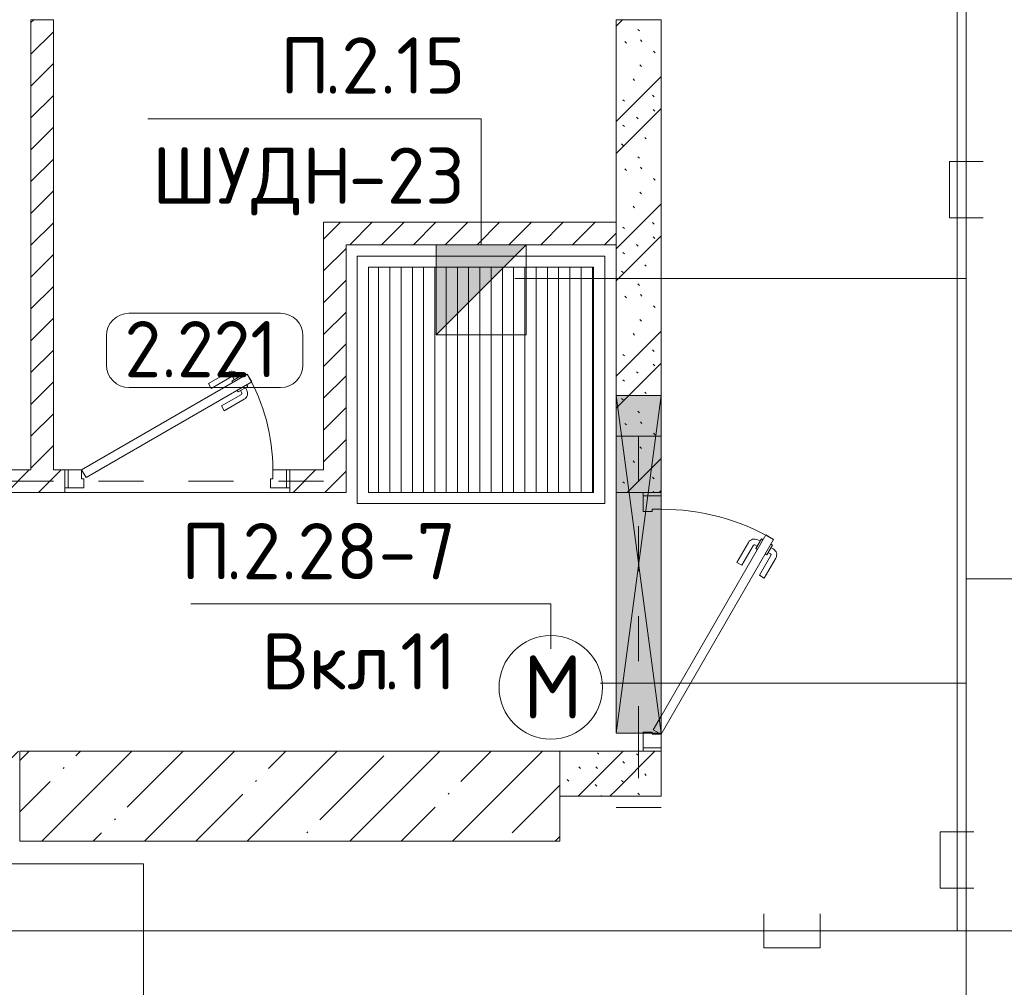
# Model space of a CAD drawing. Header units: millimetres. Extents: x -32229 to 291619, y -13689 to 125138.
# Tile 470 of 565: x 93955 to 98330, y 71051 to 75350. Entities that reach past the tile are written whole.
import ezdxf

# ---------------------------------------------------------------- set-up
doc = ezdxf.new("R2010")
doc.units = ezdxf.units.MM
doc.linetypes.add('3_ Штрих_ 1 х 1 мм', pattern=[400, 200, -200])
for name, color, linetype, lineweight in [('A-____-NOTE-TEXT', 7, 'Continuous', 18), ('A-AREA-____-IDEN', 7, 'Continuous', 9), ('A-DETL-____-THIN', 7, 'Continuous', 9), ('A-DOOR-____-MCUT', 7, 'Continuous', 9), ('A-DOOR-____-OTLN', 7, 'Continuous', 18), ('A-DOOR-FRAM-MCUT', 7, 'Continuous', 9), ('A-FLOR-____-OTLN', 7, 'Continuous', 18), ('A-GLAZ-____-MCUT', 7, 'Continuous', 9), ('A-GLAZ-____-OTLN', 7, 'Continuous', 18), ('A-WALL-____-PATT', 7, 'Continuous', 40), ('C-PRKG-____-OTLN', 7, 'Continuous', 18), ('G-____-____-TEXT', 7, 'Continuous', 9), ('I-WALL-____-MCUT', 7, 'Continuous', 40), ('M-EQPM-____-OTLN', 7, 'Continuous', 18), ('S-BEAM-____-OTLN', 7, 'Continuous', 18), ('S-COLS-____-MCUT', 7, 'Continuous', 40), ('S-COLS-____-OTLN', 7, 'Continuous', 18)]:
    doc.layers.add(name, color=color, linetype=linetype, lineweight=lineweight)
doc.layers.add('A-DETL-____-OTLN', color=7, linetype='Continuous', lineweight=9, true_color=0x00a600)
doc.styles.add('GOST Common_2', font='GOST_Common.ttf', dxfattribs={"height": 280})
doc.styles.add('GOST Common_9', font='GOST_Common.ttf', dxfattribs={"height": 250})
doc.styles.add('ISOCPEUR', font='isocpeur.ttf', dxfattribs={"height": 250})
pattern_1 = [(45, (0, 0), (-70.71068, 70.71068), [])]
pattern_2 = [(135, (300.56, 377.28), (-565.6854, 6e-14), [10, -790]), (135, (349.8, 474.73), (-565.6854, 6e-14), [10, -790]), (135, (423.93, 473.06), (-565.6854, 6e-14), [10, -790]), (135, (229.92, 447.9), (-565.6854, 6e-14), [10, -790]), (135, (155.08, 447.9), (-565.6854, 6e-14), [10, -790]), (135, (114.9, 369.03), (-565.6854, 6e-14), [10, -790]), (135, (132.43, 285.8), (-565.6854, 6e-14), [10, -790]), (135, (214.66, 322), (-565.6854, 6e-14), [10, -790]), (135, (198.16, 261.88), (-565.6854, 6e-14), [10, -790]), (135, (45.2, 272.9), (-565.6854, 6e-14), [10, -790]), (135, (42.32, 336.16), (-565.6854, 6e-14), [10, -790]), (135, (92.26, 192.24), (-565.6854, 6e-14), [10, -790]), (135, (7.07, 149.2), (-565.6854, 6e-14), [10, -790]), (135, (80.6, 95.1), (-565.6854, 6e-14), [10, -790]), (135, (79.53, 36.94), (-565.6854, 6e-14), [10, -790]), (135, (153.87, 74.56), (-565.6854, 6e-14), [10, -790]), (135, (228.35, 124.8), (-565.6854, 6e-14), [10, -790]), (135, (279.75, 180.4), (-565.6854, 6e-14), [10, -790]), (135, (282.9, 31.63), (-565.6854, 6e-14), [10, -790]), (135, (377.38, 53.45), (-565.6854, 6e-14), [10, -790]), (135, (352.28, 102.7), (-565.6854, 6e-14), [10, -790]), (135, (354.05, 0), (-565.6854, 6e-14), [10, -790]), (135, (553.23, 16.45), (-565.6854, 6e-14), [10, -790]), (135, (542.38, 63.45), (-565.6854, 6e-14), [10, -790]), (135, (536.58, 239.3), (-565.6854, 6e-14), [10, -790]), (135, (475.85, 203.9), (-565.6854, 6e-14), [10, -790]), (135, (475.85, 316.54), (-565.6854, 6e-14), [10, -790]), (135, (520.8, 408.7), (-565.6854, 6e-14), [10, -790]), (135, (551.1, 470.8), (-565.6854, 6e-14), [10, -790]), (135, (235.25, 537.93), (-565.6854, 6e-14), [10, -790]), (135, (407.25, 547.65), (-565.6854, 6e-14), [10, -790]), (135, (94.5, 558.6), (-565.6854, 6e-14), [10, -790]), (135, (46.4, 532.3), (-565.6854, 6e-14), [10, -790]), (135, (85.56, 465.04), (-565.6854, 6e-14), [10, -790]), (135, (355.53, 181.14), (-565.6854, 6e-14), [10, -790]), (135, (362.23, 243.6), (-565.6854, 6e-14), [10, -790]), (135, (413.45, 344.1), (-565.6854, 6e-14), [10, -790]), (135, (286.3, 273.25), (-565.6854, 6e-14), [10, -790]), (135, (423.02, 263.72), (-565.6854, 6e-14), [10, -790]), (135, (162.94, 190.2), (-565.6854, 6e-14), [10, -790]), (135, (470.25, 120.93), (-565.6854, 6e-14), [10, -790]), (135, (484.48, 9.78), (-565.6854, 6e-14), [10, -790]), (45, (0, 212.13), (-565.6854, 0), []), (45, (212.13, 0), (-565.6854, 0), []), (45, (353.55, 0), (-565.6854, 0), []), (45, (0, 353.55), (-565.6854, 0), [])]

# ---------------------------------------------------------------- blocks, each defined once
blk = doc.blocks.new('АР_Дверь однопольная - 1000х2100h_850__Кладовая-4711806--02 ЭМ')
at = {"layer": 'A-DOOR-____-MCUT', "color": 253, "lineweight": 13, "true_color": 0xaaaaaa}
for p, q in [((311.1, 475), (-425, 50)), ((-405, 15.4), (331.1, 440.4)), ((331.1, 440.4), (311.1, 475)), ((-425, 50), (-405, 15.4))]:
    blk.add_line(p, q, dxfattribs=at)
at = {"layer": 'A-DOOR-____-OTLN', "color": 253, "lineweight": 5, "true_color": 0xaaaaaa}
for p, q in [((138.9, 433.3), (227.7, 484.6)), ((151.4, 411.7), (240.2, 462.9)), ((285.5, 469.4), (242.2, 444.4)), ((242.2, 444.4), (246.2, 437.5)), ((253, 450.7), (247, 461.1)), ((274.6, 463.2), (268.6, 473.6)), ((289.5, 462.5), (285.5, 469.4)), ((151.4, 411.7), (138.9, 433.3)), ((270.2, 395.9), (266.2, 402.9)), ((313.5, 420.9), (270.2, 395.9)), ((281, 402.2), (287, 391.8)), ((302.6, 414.7), (308.7, 404.3)), ((309.5, 427.9), (313.5, 420.9)), ((196.4, 333.7), (285.2, 385)), ((208.9, 312.1), (297.7, 363.3)), ((196.4, 333.7), (208.9, 312.1))]:
    blk.add_line(p, q, dxfattribs=at)
for centre, radius, start, end in [((242.7, 458.6), 30, 30, 120), ((242.7, 458.6), 4.99, 30, 120), ((-425, 50), 850, 360, 30), ((282.7, 389.3), 30, 300, 30), ((282.7, 389.3), 4.99, 300, 30)]:
    blk.add_arc(centre, radius, start, end, dxfattribs=at)
at = {"layer": 'A-DOOR-FRAM-MCUT', "color": 253, "lineweight": 13, "true_color": 0xaaaaaa}
for p, q in [((-485, 50), (-500, 50)), ((-425, 50), (-485, 50)), ((-485, 50), (-485, -30)), ((-425, 10), (-425, 50)), ((485, 50), (425, 50)), ((425, 50), (425, 10)), ((485, -30), (485, 50)), ((485, 50), (500, 50)), ((-415, 10), (-425, 10)), ((-415, -30), (-415, 10)), ((425, 10), (415, 10)), ((415, 10), (415, -30)), ((-485, -30), (-500, -30)), ((-485, -30), (-415, -30)), ((415, -30), (485, -30)), ((485, -30), (500, -30))]:
    blk.add_line(p, q, dxfattribs=at)
blk = doc.blocks.new('АР_Дверь однопольная - 1150х2100h_кл_ коридор-V1--02 ЭМ')
at = {"layer": 'A-DOOR-____-MCUT', "color": 253, "lineweight": 13, "true_color": 0xaaaaaa}
for p, q in [((-366, 600), (-386, 565.4)), ((500, 100), (-366, 600)), ((-386, 565.4), (420, 100)), ((420, 100), (480, 65.4)), ((480, 65.4), (495, 91.3)), ((495, 91.3), (500, 100))]:
    blk.add_line(p, q, dxfattribs=at)
at = {"layer": 'A-DOOR-____-OTLN', "color": 253, "lineweight": 5, "true_color": 0xaaaaaa}
for p, q in [((-344.4, 587.5), (-340.4, 594.4)), ((-340.4, 594.4), (-297.1, 569.4)), ((-329.5, 588.2), (-323.5, 598.6)), ((-307.9, 575.7), (-301.9, 586.1)), ((-297.1, 569.4), (-301.1, 562.5)), ((-206.3, 536.7), (-295.1, 587.9)), ((-193.8, 558.3), (-282.6, 609.6)), ((-364.4, 552.9), (-368.4, 545.9)), ((-368.4, 545.9), (-325.1, 520.9)), ((-357.5, 539.7), (-363.6, 529.3)), ((-335.9, 527.2), (-341.9, 516.8)), ((-325.1, 520.9), (-321.1, 527.9)), ((-206.3, 536.7), (-193.8, 558.3)), ((-263.8, 437.1), (-352.6, 488.3)), ((-251.3, 458.7), (-340.1, 510)), ((-251.3, 458.7), (-263.8, 437.1))]:
    blk.add_line(p, q, dxfattribs=at)
for centre, radius, start, end in [((-297.6, 583.6), 30, 60, 150), ((500, 100), 1000, 150, 180), ((-297.6, 583.6), 4.99, 60, 150), ((-337.6, 514.3), 30, 150, 240), ((-337.6, 514.3), 4.99, 150, 240)]:
    blk.add_arc(centre, radius, start, end, dxfattribs=at)
at = {"layer": 'A-DOOR-FRAM-MCUT', "color": 253, "lineweight": 13, "true_color": 0xaaaaaa}
for p, q in [((-560, 100), (-575, 100)), ((-500, 100), (-560, 100)), ((-560, 100), (-560, 20)), ((-500, 60), (-500, 100)), ((560, 100), (500, 100)), ((500, 100), (500, 60)), ((560, 20), (560, 100)), ((560, 100), (575, 100)), ((-490, 60), (-500, 60)), ((-490, 20), (-490, 60)), ((495, 60), (490, 60)), ((490, 60), (490, 20)), ((500, 60), (495, 60)), ((-560, 20), (-575, 20)), ((-560, 20), (-490, 20)), ((490, 20), (495, 20)), ((495, 20), (560, 20)), ((560, 20), (575, 20))]:
    blk.add_line(p, q, dxfattribs=at)
blk = doc.blocks.new('АР_Машиноместо - 4900x2400_М__5300х2500_-2211001--02 ЭМ')
at = {"layer": 'C-PRKG-____-OTLN', "color": 253, "lineweight": 13, "true_color": 0xaaaaaa}
for p, q in [((2500, 0), (0, 0)), ((0, 0), (0, -5300))]:
    blk.add_line(p, q, dxfattribs=at)
blk = doc.blocks.new('АР_Приямок - ПР-1_1100х1100 х50-V65--02 ЭМ')
at = {"layer": 'M-EQPM-____-OTLN', "lineweight": 5, "true_color": 0xaaaaaa}
h = blk.add_hatch(dxfattribs=at)
h.set_pattern_fill('FP_31', color=253, style=0, pattern_type=2)
h.set_pattern_definition([(90, (0, 0), (-50, 3e-15), [])])
h.paths.add_polyline_path([(1050, -500), (1050, 500), (50, 500), (50, -500), (659.094588, -500)])
at = {"layer": 'M-EQPM-____-OTLN', "color": 253, "lineweight": 13, "true_color": 0xaaaaaa}
for p, q in [((0, -550), (0, 550)), ((0, 550), (1100, 550)), ((1100, 550), (1100, -550)), ((1100, -550), (0, -550))]:
    blk.add_line(p, q, dxfattribs=at)
blk = doc.blocks.new('АР_Отверстие прямоугольное - ОВВ-4098899--02 ЭМ')
at = {"layer": 'A-GLAZ-____-OTLN', "lineweight": 13, "true_color": 0xf0f0f0}
blk.add_hatch(color=7, dxfattribs=at).paths.add_polyline_path([(875, 100), (-625, 100), (-625, -100), (875, -100)])
at = {"layer": 'A-GLAZ-____-MCUT', "color": 253, "lineweight": 13, "true_color": 0xaaaaaa}
for p, q in [((-625, 100), (-625, -100)), ((875, 100), (875, -100))]:
    blk.add_line(p, q, dxfattribs=at)
at = {"layer": 'A-GLAZ-____-OTLN', "color": 253, "lineweight": 5, "true_color": 0xaaaaaa}
for p, q in [((875, 100), (-625, -100)), ((-625, 100), (875, -100))]:
    blk.add_line(p, q, dxfattribs=at)
at = {"layer": 'A-GLAZ-____-OTLN', "color": 253, "lineweight": 13, "true_color": 0xaaaaaa}
for p, q in [((875, 100), (-625, 100)), ((-625, 100), (-625, -100)), ((875, -100), (875, 100)), ((-625, -100), (875, -100))]:
    blk.add_line(p, q, dxfattribs=at)
blk = doc.blocks.new('АР_Перемычка - 200_Уx2_75x5__250-250-V90--02 ЭМ')
at = {"layer": 'S-BEAM-____-OTLN', "color": 9, "linetype": '3_ Штрих_ 1 х 1 мм', "lineweight": 15, "true_color": 0xc4c4c4}
for p, q in [((-825, 100), (-825, -100)), ((825, 100), (825, -100)), ((-825, 0), (495, 0)), ((495, 0), (825, 0))]:
    blk.add_line(p, q, dxfattribs=at)
blk = doc.blocks.new('АР_Перемычка - 100_Уx1_75x5__250-250-6683530--02 ЭМ')
at = {"layer": 'S-BEAM-____-OTLN', "color": 9, "linetype": '3_ Штрих_ 1 х 1 мм', "lineweight": 15, "true_color": 0xc4c4c4}
for p, q in [((-750, 50), (-750, -50)), ((750, 50), (750, -50)), ((-750, 0), (750, 0))]:
    blk.add_line(p, q, dxfattribs=at)
blk = doc.blocks.new('Наметкина 10_РД_АР_П_отсоединено_rvt-1--02 ЭМ')
at = {"layer": 'A-WALL-____-PATT', "lineweight": 5, "true_color": 0xaaaaaa}
h = blk.add_hatch(dxfattribs=at)
h.set_pattern_fill('FP_2', color=253, style=0, pattern_type=2)
h.set_pattern_definition(pattern_1)
h.paths.add_polyline_path([(94105.3, 73350), (94105.3, 75350), (94005.3, 75350), (94005.3, 73350)])
h = blk.add_hatch(dxfattribs=at)
h.set_pattern_fill('FP_1', color=253, style=0, pattern_type=2)
h.set_pattern_definition(pattern_2)
h.paths.add_polyline_path([(96805.3, 71900), (96805.3, 72100), (96605.3, 72100), (96605.3, 71900)])
h.paths.add_polyline_path([(96805.3, 73250), (96805.3, 75350), (96605.3, 75350), (96605.3, 73250)])
h = blk.add_hatch(dxfattribs=at)
h.set_pattern_fill('FP_2', color=253, style=0, pattern_type=2)
h.set_pattern_definition(pattern_1)
h.paths.add_polyline_path([(95305.3, 73350), (95405.3, 73350), (95405.3, 74450), (95305.3, 74450), (95305.3, 73644.3)])
h = blk.add_hatch(dxfattribs=at)
h.set_pattern_fill('FP_2', color=253, style=0, pattern_type=2)
h.set_pattern_definition(pattern_1)
h.paths.add_polyline_path([(96605.3, 74350), (96605.3, 74450), (95405.3, 74450), (95405.3, 74350)])
h = blk.add_hatch(dxfattribs=at)
h.set_pattern_fill('FP_2', color=253, style=0, pattern_type=2)
h.set_pattern_definition(pattern_1)
h.paths.add_polyline_path([(95405.3, 73250), (95405.3, 73350), (95155.3, 73350), (95155.3, 73250), (95245.4, 73250)])
h.paths.add_polyline_path([(92155.3, 73250), (92655.3, 73250), (92655.3, 73350), (92155.3, 73350)])
h.paths.add_polyline_path([(93655.3, 73250), (94155.3, 73250), (94155.3, 73350), (93655.3, 73350)])
h.paths.add_polyline_path([(91155.3, 73250), (91155.3, 73350), (90480.3, 73350), (90480.3, 73250)])
h = blk.add_hatch(dxfattribs=at)
h.set_pattern_fill('FP_1', color=253, style=0, pattern_type=2)
h.set_pattern_definition(pattern_2)
h.paths.add_polyline_path([(91720.3, 71900), (93955.3, 71900), (93955.3, 72100), (91605.3, 72100), (91605.3, 71900)])
h = blk.add_hatch(dxfattribs=at)
h.set_pattern_fill('FP_1', color=253, style=0, pattern_type=2)
h.set_pattern_definition(pattern_2)
h.paths.add_polyline_path([(96605.3, 71900), (96605.3, 72100), (96355.3, 72100), (96355.3, 71900)])
at = {"layer": 'S-COLS-____-OTLN', "lineweight": 5, "true_color": 0xaaaaaa}
h = blk.add_hatch(dxfattribs=at)
h.set_pattern_fill('FP_3', color=253, style=0, pattern_type=2)
h.set_pattern_definition([(45, (0, 0), (-228.0985, 228.0985), []), (45, (228.1, 0), (-228.0985, 228.0985), [403.225, -80.645, 6.706, -73.939])])
h.paths.add_polyline_path([(96355.3, 71700), (96355.3, 72100), (93955.3, 72100), (93955.3, 71700), (95245.4, 71700)])
at = {"layer": 'A-FLOR-____-OTLN', "color": 253, "lineweight": 13, "true_color": 0xaaaaaa}
for p, q in [((95505.3, 73250), (95505.3, 74250)), ((95505.3, 74250), (96505.3, 74250)), ((96505.3, 74250), (96505.3, 73250)), ((95155.3, 73250), (94155.3, 73250)), ((94155.3, 73250), (95155.3, 73250)), ((96505.3, 73250), (95505.3, 73250)), ((96805.3, 73235), (96805.3, 73250)), ((96805.3, 73250), (96805.3, 73235)), ((96805.3, 72255), (96805.3, 73175)), ((96805.3, 73175), (96805.3, 72255)), ((96805.3, 72100), (96805.3, 72115)), ((96805.3, 72115), (96805.3, 72100))]:
    blk.add_line(p, q, dxfattribs=at)
at = {"layer": 'I-WALL-____-MCUT', "color": 253, "lineweight": 13, "true_color": 0xaaaaaa}
for p, q in [((94005.3, 75350), (94005.3, 73350)), ((94105.3, 75350), (94005.3, 75350)), ((94105.3, 73350), (94105.3, 75350)), ((96605.3, 75350), (96605.3, 73680)), ((96805.3, 75350), (96605.3, 75350)), ((96805.3, 73680), (96805.3, 75350)), ((95305.3, 74450), (95305.3, 73350)), ((95405.3, 74450), (95305.3, 74450)), ((96605.3, 74450), (95405.3, 74450)), ((96605.3, 74350), (96605.3, 74450)), ((95405.3, 73350), (95405.3, 74350)), ((95405.3, 74350), (96605.3, 74350)), ((96605.3, 73680), (96605.3, 73250)), ((96805.3, 73250), (96805.3, 73680)), ((94005.3, 73350), (93655.3, 73350)), ((94155.3, 73350), (94105.3, 73350)), ((94155.3, 73250), (94155.3, 73350)), ((95305.3, 73350), (95155.3, 73350)), ((95155.3, 73350), (95155.3, 73250)), ((95405.3, 73250), (95405.3, 73350)), ((93655.3, 73250), (94155.3, 73250)), ((95155.3, 73250), (95405.3, 73250)), ((96605.3, 73250), (96805.3, 73250)), ((96605.3, 72100), (96355.3, 72100)), ((96355.3, 72100), (96355.3, 71900)), ((96805.3, 72100), (96605.3, 72100)), ((96805.3, 71900), (96805.3, 72100)), ((96355.3, 71900), (96605.3, 71900)), ((96605.3, 71900), (96805.3, 71900))]:
    blk.add_line(p, q, dxfattribs=at)
at = {"layer": 'S-COLS-____-MCUT', "color": 253, "lineweight": 15, "true_color": 0xaaaaaa}
for p, q in [((96355.3, 72100), (93955.3, 72100)), ((93955.3, 72100), (93955.3, 71700)), ((96355.3, 71700), (96355.3, 72100)), ((93955.3, 71700), (96355.3, 71700))]:
    blk.add_line(p, q, dxfattribs=at)
at = {"layer": 'A-DOOR-____-OTLN', "color": 253, "lineweight": 13, "true_color": 0xaaaaaa}
blk.add_blockref('АР_Дверь однопольная - 1000х2100h_850__Кладовая-4711806--02 ЭМ', (94655.3, 73300), dxfattribs=at)
at = {"layer": 'A-DOOR-____-OTLN', "color": 253, "lineweight": 13, "true_color": 0xaaaaaa, "rotation": 269.9999999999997}
blk.add_blockref('АР_Дверь однопольная - 1150х2100h_кл_ коридор-V1--02 ЭМ', (96705.3, 72675), dxfattribs=at)
at = {"layer": 'A-GLAZ-____-OTLN', "color": 253, "lineweight": 13, "true_color": 0xaaaaaa, "rotation": 269.9999999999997}
blk.add_blockref('АР_Отверстие прямоугольное - ОВВ-4098899--02 ЭМ', (96705.3, 73055), dxfattribs=at)
at = {"layer": 'C-PRKG-____-OTLN', "color": 253, "lineweight": 13, "true_color": 0xaaaaaa, "rotation": 270.0000000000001}
blk.add_blockref('АР_Машиноместо - 4900x2400_М__5300х2500_-2211001--02 ЭМ', (94505.3, 71600), dxfattribs=at)
at = {"layer": 'M-EQPM-____-OTLN', "color": 253, "lineweight": 13, "true_color": 0xaaaaaa}
blk.add_blockref('АР_Приямок - ПР-1_1100х1100 х50-V65--02 ЭМ', (95455.3, 73750), dxfattribs=at)
at = {"layer": 'S-BEAM-____-OTLN', "color": 253, "lineweight": 13, "true_color": 0xaaaaaa, "rotation": 269.9999999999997}
blk.add_blockref('АР_Перемычка - 200_Уx2_75x5__250-250-V90--02 ЭМ', (96705.3, 72675), dxfattribs=at)
at = {"layer": 'S-BEAM-____-OTLN', "color": 253, "lineweight": 13, "true_color": 0xaaaaaa}
blk.add_blockref('АР_Перемычка - 100_Уx1_75x5__250-250-6683530--02 ЭМ', (94655.3, 73300), dxfattribs=at)
blk = doc.blocks.new('Марка помещения 2 - Марка помещения 2-1605974--02 ЭМ')
at = {"layer": 'A-AREA-____-IDEN', "color": 253, "true_color": 0xaaaaaa}
for p, q in [((-1.797, 0.841), (1.569, 0.841)), ((-2.297, -0.309), (-2.297, 0.341)), ((2.069, 0.341), (2.069, -0.309)), ((1.569, -0.809), (-1.797, -0.809))]:
    blk.add_line(p, q, dxfattribs=at)
for centre, start, end in [((-1.797, 0.341), 90, 180), ((1.569, 0.341), 0, 90), ((-1.797, -0.309), 180, 270), ((1.569, -0.309), 270, 360)]:
    blk.add_arc(centre, 0.5, start, end, dxfattribs=at)
blk = doc.blocks.new('УГО_Шкаф - УГО_Шкаф-2925116--02 ЭМ')
at = {"layer": 'A-____-NOTE-TEXT', "lineweight": 9, "true_color": 0x0000ff}
blk.add_hatch(color=5, dxfattribs=at).paths.add_polyline_path([(1, 2), (1, 0), (-1, 0)])
at = {"layer": 'A-____-NOTE-TEXT', "color": 5, "lineweight": 9, "true_color": 0x0000ff}
for p, q in [((-1, 0), (-1, 2)), ((-1, 2), (1, 2)), ((1, 2), (-1, 0)), ((1, 0), (1, 2)), ((1, 0), (1, 2)), ((1, 0), (-1, 0)), ((-1, 0), (1, 0))]:
    blk.add_line(p, q, dxfattribs=at)

msp = doc.modelspace()

# ---------------------------------------------------------------- linework, layer by layer
at = {"layer": 'A-____-NOTE-TEXT', "color": 5, "lineweight": 9, "true_color": 0x0000ff}
msp.add_circle((96315.3, 72383.7), 230, dxfattribs=at)
at = {"layer": 'A-DETL-____-OTLN', "color": 5, "true_color": 0x0000ff}
for p, q in [((98161.4, 69217.3), (98161.4, 80217.3)), ((98236.4, 74719.7), (98086.4, 74719.7)), ((98086.4, 74719.7), (98086.4, 74469.7)), ((98086.4, 74469.7), (98236.4, 74469.7)), ((96155.3, 74200), (98161.4, 74200)), ((113070.8, 72865.7), (98161.4, 72865.7)), ((96535.4, 72401.6), (98161.4, 72401.6))]:
    msp.add_line(p, q, dxfattribs=at)
at = {"layer": 'A-DETL-____-OTLN', "color": 1, "true_color": 0xff0000}
for p, q in [((98120.5, 71301.6), (98120.5, 75929.6)), ((98195.5, 71741), (98045.5, 71741)), ((98045.5, 71741), (98045.5, 71491)), ((98045.5, 71491), (98195.5, 71491)), ((97262.2, 71376.6), (97262.2, 71226.6)), ((97512.2, 71226.6), (97512.2, 71376.6)), ((88182, 71301.6), (98957.1, 71301.6)), ((97262.2, 71226.6), (97512.2, 71226.6))]:
    msp.add_line(p, q, dxfattribs=at)
at = {"layer": 'A-DETL-____-THIN'}
for p, q in [((96005.3, 74910), (94525.3, 74910)), ((96005.3, 74350), (96005.3, 74910)), ((94715.3, 72755), (96315.3, 72755)), ((96315.3, 72555), (96315.3, 72755))]:
    msp.add_line(p, q, dxfattribs=at)

# ---------------------------------------------------------------- block references
at = {"lineweight": 5}
msp.add_blockref('Наметкина 10_РД_АР_П_отсоединено_rvt-1--02 ЭМ', (0, 0), dxfattribs=at)
at = {"layer": 'A-____-NOTE-TEXT', "color": 5, "lineweight": 9, "true_color": 0x0000ff, "xscale": 200, "yscale": 200, "zscale": 200, "rotation": 180}
msp.add_blockref('УГО_Шкаф - УГО_Шкаф-2925116--02 ЭМ', (96005.3, 74350), dxfattribs=at)
at = {"layer": 'A-AREA-____-IDEN', "color": 253, "true_color": 0xaaaaaa, "xscale": 199.9999999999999, "yscale": 199.9999999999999, "zscale": 199.9999999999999}
msp.add_blockref('Марка помещения 2 - Марка помещения 2-1605974--02 ЭМ', (94800.3, 73877.5), dxfattribs=at)

# ---------------------------------------------------------------- texts
at = {"layer": 'A-____-NOTE-TEXT', "color": 5, "lineweight": 9, "true_color": 0x0000ff, "insert": (96192.5, 72525.7), "char_height": 280, "width": 304.641, "attachment_point": 1, "style": 'GOST Common_2'}
msp.add_mtext('\\fGOST Common|b0|i0|c204|p34|;М', dxfattribs=at)
at = {"layer": 'A-AREA-____-IDEN', "color": 253, "true_color": 0xaaaaaa, "insert": (94420.8, 74011.2), "char_height": 250, "width": 929.957, "attachment_point": 1, "style": 'GOST Common_9'}
msp.add_mtext('2.221', dxfattribs=at)
at = {"layer": 'G-____-____-TEXT', "char_height": 250, "attachment_point": 1, "style": 'ISOCPEUR'}
for s, insert, width in [('\\fISOCPEUR|b0|i0|c204|p34|;П', (95112, 75271.5), 240.506), ('.2.15', (95310.4, 75271.5), 753.586), ('ШУДН', (94543.1, 74782), 1058.227), ('-23', (95416.3, 74782), 625.316), ('\\fISOCPEUR|b0|i0|c204|p34|;П', (94672.7, 73113.6), 240.506), ('.2.28-7', (94871.1, 73113.6), 1234.599), ('Вкл', (95029.9, 72624.1), 657.384), ('.11', (95572.3, 72624.1), 384.81)]:
    msp.add_mtext(s, dxfattribs=dict(at, insert=insert, width=width))

doc.saveas('drawing.dxf')
